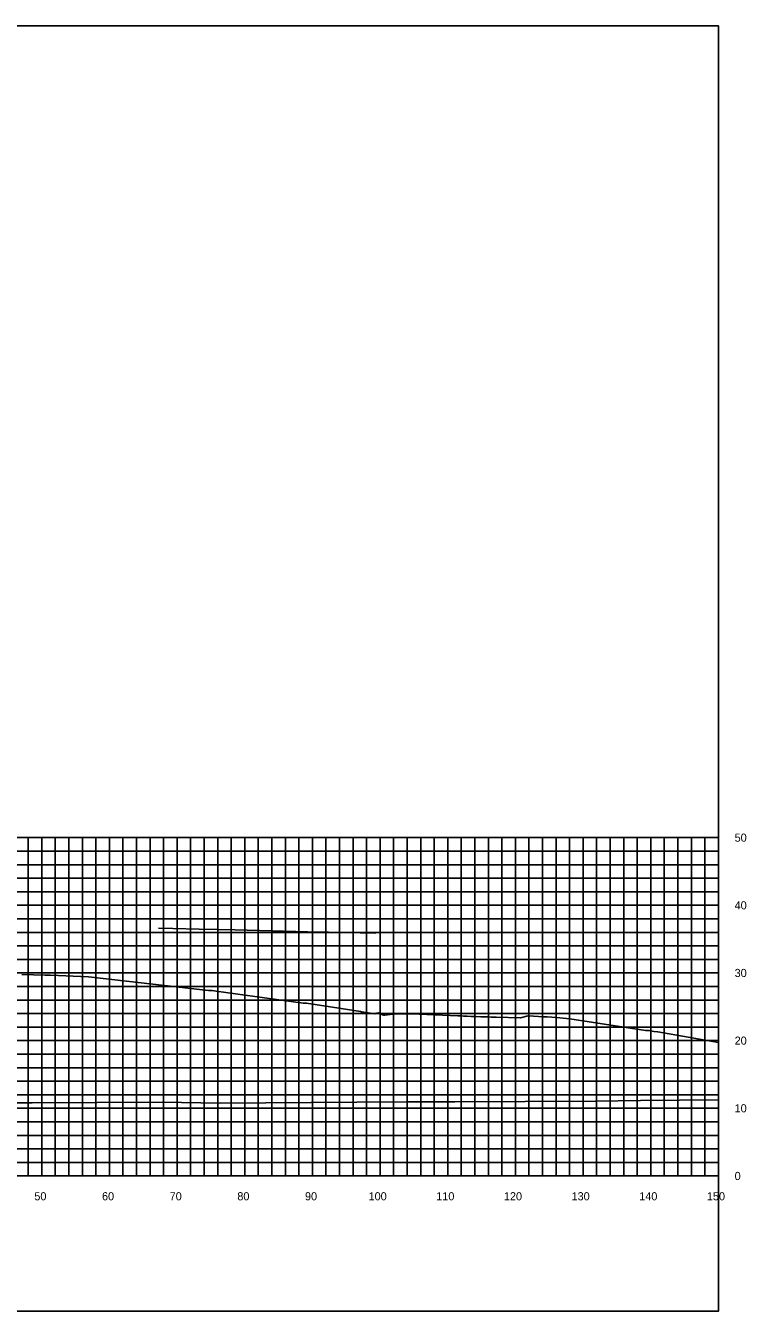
# Model space of a CAD drawing. Extents: x 1800880 to 1818864, y 245271 to 250560.
# Drawn here: x 1817268.2 to 1817374.7, y 248190.7 to 248380.7 of the extents above; entities that cross this region are included whole.
import ezdxf

# ---------------------------------------------------------------- set-up
doc = ezdxf.new("R2010")
doc.units = 0
for name, color, linetype in [('33', 7, 'Continuous'), ('CL-CNST', 7, 'Continuous'), ('DESIGN - DRAINAGE - Bridges', 7, 'Continuous'), ('Level 37', 7, 'Continuous'), ('Level 46', 7, 'Continuous'), ('Level 62', 7, 'Continuous')]:
    doc.layers.add(name, color=color, linetype=linetype)

msp = doc.modelspace()

# ---------------------------------------------------------------- linework, layer by layer
at = {"layer": 'CL-CNST'}
msp.add_lwpolyline([(1817267.58, 248240.47), (1817271.02, 248240.34), (1817271.81, 248240.37), (1817277.43, 248240.13), (1817294.29, 248238.18), (1817295.2, 248238.08), (1817295.43, 248238.08), (1817295.49, 248238.08), (1817295.71, 248238.08), (1817296.29, 248238), (1817309.15, 248236.2), (1817309.31, 248236.2), (1817309.64, 248236.2), (1817317.66, 248234.97), (1817317.81, 248234.95), (1817319.78, 248234.66), (1817319.78, 248234.66), (1817319.79, 248234.66), (1817319.79, 248234.66), (1817319.8, 248234.66), (1817319.82, 248234.67), (1817319.84, 248234.67), (1817319.9, 248234.68), (1817320.06, 248234.72), (1817320.25, 248234.77), (1817320.62, 248234.62), (1817320.9, 248234.51), (1817320.99, 248234.48), (1817321.03, 248234.46), (1817321.06, 248234.45), (1817321.07, 248234.44), (1817321.23, 248234.42), (1817322.81, 248234.66), (1817325.19, 248234.62), (1817332.02, 248234.36), (1817332.41, 248234.34), (1817332.86, 248234.32), (1817333.39, 248234.3), (1817334.01, 248234.27), (1817334.75, 248234.24), (1817335.45, 248234.21), (1817335.84, 248234.2), (1817336.26, 248234.19), (1817336.63, 248234.18), (1817336.94, 248234.17), (1817337.22, 248234.17), (1817337.47, 248234.16), (1817337.69, 248234.16), (1817341.29, 248234.05), (1817342.4, 248234.33), (1817342.46, 248234.33), (1817344.7, 248234.19), (1817344.79, 248234.19), (1817345.21, 248234.18), (1817346.59, 248234.11), (1817348.59, 248233.89), (1817359.78, 248232.18), (1817359.8, 248232.18), (1817360.29, 248232.17), (1817361, 248232.05), (1817361.04, 248232.05), (1817361.56, 248231.98), (1817361.61, 248231.98), (1817370.54, 248230.39)], dxfattribs=at)
at = {"layer": 'DESIGN - DRAINAGE - Bridges'}
for p, q in [((1817370.54, 248210.68), (1817370.54, 248260.68)), ((1817370.6, 248260.68), (1817370.54, 248260.68)), ((1817370.6, 248250.68), (1817370.54, 248250.68)), ((1817370.6, 248240.68), (1817370.54, 248240.68)), ((1817370.6, 248230.68), (1817370.54, 248230.68)), ((1817370.6, 248220.68), (1817370.54, 248220.68)), ((1817070.54, 248210.68), (1817370.54, 248210.68)), ((1817270.54, 248210.62), (1817270.54, 248210.68)), ((1817280.54, 248210.62), (1817280.54, 248210.68)), ((1817290.54, 248210.62), (1817290.54, 248210.68)), ((1817300.54, 248210.62), (1817300.54, 248210.68)), ((1817310.54, 248210.62), (1817310.54, 248210.68)), ((1817320.54, 248210.62), (1817320.54, 248210.68)), ((1817330.54, 248210.62), (1817330.54, 248210.68)), ((1817340.54, 248210.62), (1817340.54, 248210.68)), ((1817350.54, 248210.62), (1817350.54, 248210.68)), ((1817360.54, 248210.62), (1817360.54, 248210.68)), ((1817370.54, 248210.62), (1817370.54, 248210.68)), ((1817370.6, 248210.68), (1817370.54, 248210.68))]:
    msp.add_line(p, q, dxfattribs=at)
at = {"layer": 'Level 37'}
msp.add_lwpolyline([(1817070.54, 248190.68), (1817370.54, 248190.68), (1817370.54, 248380.68), (1817070.54, 248380.68)], close=True, dxfattribs=at)
at = {"layer": 'Level 46'}
for p, q in [((1817070.54, 248260.68), (1817370.54, 248260.68)), ((1817268.54, 248210.68), (1817268.54, 248260.68)), ((1817270.54, 248210.68), (1817270.54, 248260.68)), ((1817272.54, 248210.68), (1817272.54, 248260.68)), ((1817274.54, 248210.68), (1817274.54, 248260.68)), ((1817276.54, 248210.68), (1817276.54, 248260.68)), ((1817278.54, 248210.68), (1817278.54, 248260.68)), ((1817280.54, 248210.68), (1817280.54, 248260.68)), ((1817282.54, 248210.68), (1817282.54, 248260.68)), ((1817284.54, 248210.68), (1817284.54, 248260.68)), ((1817286.54, 248210.68), (1817286.54, 248260.68)), ((1817288.54, 248210.68), (1817288.54, 248260.68)), ((1817290.54, 248210.68), (1817290.54, 248260.68)), ((1817292.54, 248210.68), (1817292.54, 248260.68)), ((1817294.54, 248210.68), (1817294.54, 248260.68)), ((1817296.54, 248210.68), (1817296.54, 248260.68)), ((1817298.54, 248210.68), (1817298.54, 248260.68)), ((1817300.54, 248210.68), (1817300.54, 248260.68)), ((1817302.54, 248210.68), (1817302.54, 248260.68)), ((1817304.54, 248210.68), (1817304.54, 248260.68)), ((1817306.54, 248210.68), (1817306.54, 248260.68)), ((1817308.54, 248210.68), (1817308.54, 248260.68)), ((1817310.54, 248210.68), (1817310.54, 248260.68)), ((1817312.54, 248210.68), (1817312.54, 248260.68)), ((1817314.54, 248210.68), (1817314.54, 248260.68)), ((1817316.54, 248210.68), (1817316.54, 248260.68)), ((1817318.54, 248210.68), (1817318.54, 248260.68)), ((1817320.54, 248210.68), (1817320.54, 248260.68)), ((1817322.54, 248210.68), (1817322.54, 248260.68)), ((1817324.54, 248210.68), (1817324.54, 248260.68)), ((1817326.54, 248210.68), (1817326.54, 248260.68)), ((1817328.54, 248210.68), (1817328.54, 248260.68)), ((1817330.54, 248210.68), (1817330.54, 248260.68)), ((1817332.54, 248210.68), (1817332.54, 248260.68)), ((1817334.54, 248210.68), (1817334.54, 248260.68)), ((1817336.54, 248210.68), (1817336.54, 248260.68)), ((1817338.54, 248210.68), (1817338.54, 248260.68)), ((1817340.54, 248210.68), (1817340.54, 248260.68)), ((1817342.54, 248210.68), (1817342.54, 248260.68)), ((1817344.54, 248210.68), (1817344.54, 248260.68)), ((1817346.54, 248210.68), (1817346.54, 248260.68)), ((1817348.54, 248210.68), (1817348.54, 248260.68)), ((1817350.54, 248210.68), (1817350.54, 248260.68)), ((1817352.54, 248210.68), (1817352.54, 248260.68)), ((1817354.54, 248210.68), (1817354.54, 248260.68)), ((1817356.54, 248210.68), (1817356.54, 248260.68)), ((1817358.54, 248210.68), (1817358.54, 248260.68)), ((1817360.54, 248210.68), (1817360.54, 248260.68)), ((1817362.54, 248210.68), (1817362.54, 248260.68)), ((1817364.54, 248210.68), (1817364.54, 248260.68)), ((1817366.54, 248210.68), (1817366.54, 248260.68)), ((1817368.54, 248210.68), (1817368.54, 248260.68)), ((1817370.54, 248210.68), (1817370.54, 248260.68)), ((1817070.54, 248258.68), (1817370.54, 248258.68)), ((1817070.54, 248256.68), (1817370.54, 248256.68)), ((1817070.54, 248254.68), (1817370.54, 248254.68)), ((1817070.54, 248252.68), (1817370.54, 248252.68)), ((1817070.54, 248250.68), (1817370.54, 248250.68)), ((1817070.54, 248248.68), (1817370.54, 248248.68)), ((1817070.54, 248246.68), (1817370.54, 248246.68)), ((1817070.54, 248244.68), (1817370.54, 248244.68)), ((1817070.54, 248242.68), (1817370.54, 248242.68)), ((1817070.54, 248240.68), (1817370.54, 248240.68)), ((1817070.54, 248238.68), (1817370.54, 248238.68)), ((1817070.54, 248236.68), (1817370.54, 248236.68)), ((1817070.54, 248234.68), (1817370.54, 248234.68)), ((1817070.54, 248232.68), (1817370.54, 248232.68)), ((1817070.54, 248230.68), (1817370.54, 248230.68)), ((1817070.54, 248228.68), (1817370.54, 248228.68)), ((1817070.54, 248226.68), (1817370.54, 248226.68)), ((1817070.54, 248224.68), (1817370.54, 248224.68)), ((1817070.54, 248222.68), (1817370.54, 248222.68)), ((1817070.54, 248220.68), (1817370.54, 248220.68)), ((1817070.54, 248218.68), (1817370.54, 248218.68)), ((1817070.54, 248216.68), (1817370.54, 248216.68)), ((1817070.54, 248214.68), (1817370.54, 248214.68)), ((1817070.54, 248212.68), (1817370.54, 248212.68)), ((1817070.54, 248210.68), (1817370.54, 248210.68))]:
    msp.add_line(p, q, dxfattribs=at)
at = {"layer": 'Level 62'}
for points in [[(1817287.78, 248247.31), (1817289.89, 248247.26), (1817293.8, 248247.17), (1817299.14, 248247.04), (1817309.87, 248246.78), (1817312.92, 248246.71), (1817319.91, 248246.54)], [(1817070.54, 248222.12), (1817074.84, 248222.08), (1817079.48, 248222.06), (1817102.6, 248221.88), (1817110.77, 248221.86), (1817130.35, 248221.67), (1817141.31, 248221.66), (1817158.11, 248221.55), (1817171.34, 248221.55), (1817185.86, 248221.44), (1817200.97, 248221.47), (1817213.62, 248221.38), (1817230.3, 248221.43), (1817241.37, 248221.4), (1817259.4, 248221.48), (1817269.13, 248221.49), (1817288.32, 248221.6), (1817296.88, 248221.45), (1817317.09, 248221.57), (1817324.64, 248221.65), (1817331.6, 248221.61), (1817352.39, 248221.73), (1817359.03, 248221.84), (1817370.54, 248221.91)]]:
    msp.add_lwpolyline(points, dxfattribs=at)

# ---------------------------------------------------------------- texts
for s, p in [('50', (1817269.44, 248207.08)), ('60', (1817279.44, 248207.08)), ('70', (1817289.44, 248207.08)), ('80', (1817299.44, 248207.08)), ('90', (1817309.44, 248207.08)), ('100', (1817318.84, 248207.08)), ('110', (1817328.84, 248207.08)), ('120', (1817338.84, 248207.08)), ('130', (1817348.84, 248207.08)), ('140', (1817358.84, 248207.08)), ('150', (1817368.84, 248207.08))]:
    msp.add_text(s, height=1.2).set_placement(p)
at = {"layer": '33'}
for s, p in [('50', (1817372.94, 248260.08)), ('40', (1817372.94, 248250.08)), ('30', (1817372.94, 248240.08)), ('20', (1817372.94, 248230.08)), ('10', (1817372.94, 248220.08)), ('0', (1817372.94, 248210.08))]:
    msp.add_text(s, height=1.2, dxfattribs=at).set_placement(p)

doc.saveas('drawing.dxf')
